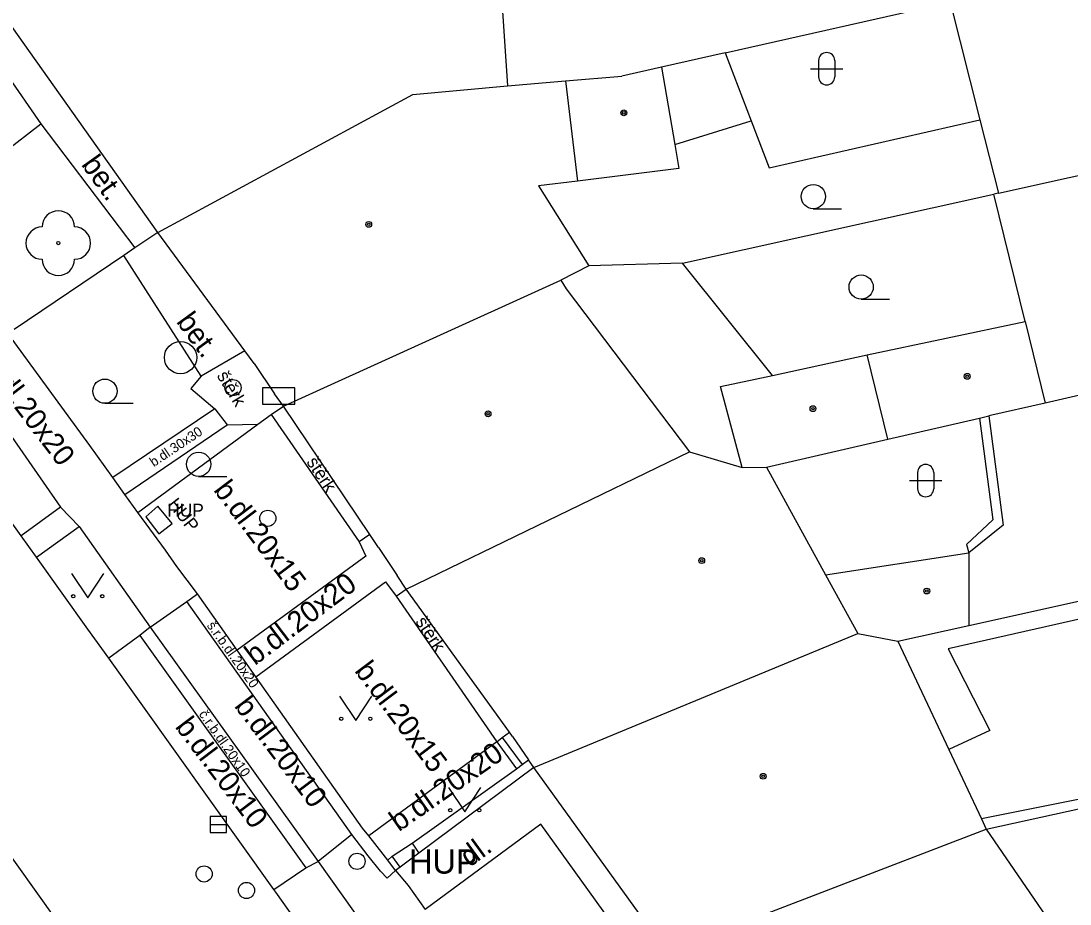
# Model space of a CAD drawing. Extents: x -596229 to -595156, y -1161237 to -1159376.
# Drawn here: x -595305.12 to -595272.67, y -1160447.74 to -1160420.43 of the extents above; entities that cross this region are included whole.
import ezdxf

# ---------------------------------------------------------------- set-up
doc = ezdxf.new("R2010")
doc.units = 0
for name, color, linetype in [('DOP - kresba z DSPS bez souradnic', 7, 'Continuous'), ('DOP - rozhrani ploch obecne', 7, 'Continuous'), ('Level 22', 7, 'Continuous'), ('Level 24', 7, 'Continuous'), ('Level 27', 7, 'Continuous'), ('Level 28', 7, 'Continuous'), ('Level 31', 7, 'Continuous'), ('Level 36', 7, 'Continuous'), ('Level 39', 7, 'Continuous'), ('plynovod - povrch.  znaky - PRIS skut. velikost', 7, 'Continuous'), ('TM - budovy zdene_ betonove - VP', 7, 'Continuous'), ('TM - chodniky - VP', 7, 'Continuous'), ('TM - komunikace - VP', 7, 'Continuous'), ('TM - letecke snimky - pomocna linie', 7, 'Continuous'), ('TM - plot dreveny - VP', 7, 'Continuous'), ('TM - plot zdeny_ ohradni zed - VP', 7, 'Continuous'), ('TM - popis objektu', 7, 'Continuous'), ('TM - popis povrchu', 7, 'Continuous'), ('TM - rozhrani mezi zpev. plochami mezi sebou - VP', 7, 'Continuous'), ('TM - rozhrani ploch obecne - VP', 7, 'Continuous'), ('TM - schody - VP', 7, 'Continuous'), ('TM - vjezd na pozemek', 7, 'Continuous'), ('TM - vstup do budovy - zdene_ betonove', 7, 'Continuous')]:
    doc.layers.add(name, color=color, linetype=linetype)

msp = doc.modelspace()

# ---------------------------------------------------------------- linework, layer by layer
at = {"layer": 'DOP - kresba z DSPS bez souradnic'}
for points in [[(-595283.34, -1160421.41), (-595282.53, -1160423.52)], [(-595284.89, -1160424.25), (-595282.53, -1160423.52)], [(-595282.53, -1160423.52), (-595281.97, -1160424.97)], [(-595281.97, -1160424.97), (-595275.46, -1160423.49)], [(-595275.47, -1160432.71), (-595275.06, -1160435.86)], [(-595275.06, -1160435.86), (-595275.87, -1160436.62)], [(-595275.87, -1160436.62), (-595275.8, -1160436.88)], [(-595271.06, -1160438.63), (-595276.44, -1160439.85)], [(-595276.44, -1160439.85), (-595275.15, -1160442.37)], [(-595275.15, -1160442.37), (-595276.42, -1160442.96)], [(-595270.3, -1160444.08), (-595275.41, -1160445.11)]]:
    msp.add_lwpolyline(points, dxfattribs=at)
at = {"layer": 'DOP - rozhrani ploch obecne'}
for points in [[(-595276.38, -1160419.85), (-595275.46, -1160423.49)], [(-595275.46, -1160423.49), (-595274.88, -1160425.76)], [(-595274.88, -1160425.76), (-595270.51, -1160424.79)], [(-595284.66, -1160427.92), (-595275.03, -1160425.79)], [(-595274.88, -1160425.76), (-595275.03, -1160425.79)], [(-595274.06, -1160429.72), (-595275.03, -1160425.79)], [(-595263.32, -1160429.92), (-595273.44, -1160432.25)], [(-595275.18, -1160432.64), (-595274.74, -1160436.02)], [(-595274.74, -1160436.02), (-595275.8, -1160436.88)], [(-595275.8, -1160439.13), (-595271.11, -1160438.09)], [(-595275.26, -1160445.42), (-595270.19, -1160444.31)]]:
    msp.add_lwpolyline(points, dxfattribs=at)
at = {"layer": 'Level 22'}
msp.add_circle((-595303.96, -1160427.3), 0.05, dxfattribs=at)
for centre, start, end in [((-595303.96, -1160426.8), 0, 180), ((-595304.46, -1160427.3), 90, 270), ((-595303.46, -1160427.3), 270, 90), ((-595303.96, -1160427.8), 180, 0)]:
    msp.add_arc(centre, 0.5, start, end, dxfattribs=at)
at = {"layer": 'Level 24'}
msp.add_lwpolyline([(-595297.648, -1160432.279), (-595296.648, -1160432.279), (-595296.648, -1160431.779), (-595297.648, -1160431.779)], close=True, dxfattribs=at)
at = {"layer": 'Level 27'}
msp.add_line((-595299.26, -1160445.28), (-595298.76, -1160445.28), dxfattribs=at)
msp.add_lwpolyline([(-595299.26, -1160445.53), (-595298.76, -1160445.53), (-595298.76, -1160445.03), (-595299.26, -1160445.03)], close=True, dxfattribs=at)
msp.add_circle((-595300.18, -1160430.84), 0.5, dxfattribs=at)
at = {"layer": 'Level 28'}
for centre in [(-595298.56, -1160431.77), (-595297.48, -1160435.81), (-595299.45, -1160446.81), (-595298.14, -1160447.32)]:
    msp.add_circle(centre, 0.25, dxfattribs=at)
at = {"layer": 'Level 31'}
msp.add_circle((-595294.72, -1160446.42), 0.25, dxfattribs=at)
at = {"layer": 'Level 36'}
for p, q in [((-595280.446, -1160421.656), (-595280.446, -1160422.156)), ((-595279.946, -1160421.656), (-595279.946, -1160422.156)), ((-595280.696, -1160421.906), (-595279.696, -1160421.906)), ((-595280.61, -1160426.235), (-595279.735, -1160426.235)), ((-595279.13, -1160429.035), (-595278.255, -1160429.035)), ((-595302.52, -1160432.255), (-595301.645, -1160432.255)), ((-595299.62, -1160434.515), (-595298.745, -1160434.515)), ((-595277.636, -1160434.646), (-595276.636, -1160434.646)), ((-595277.386, -1160434.396), (-595277.386, -1160434.896)), ((-595276.886, -1160434.396), (-595276.886, -1160434.896))]:
    msp.add_line(p, q, dxfattribs=at)
for points in [[(-595303.55, -1160437.52), (-595303.05, -1160438.27), (-595302.55, -1160437.52)], [(-595295.26, -1160441.31), (-595294.76, -1160442.06), (-595294.26, -1160441.31)], [(-595291.89, -1160444.14), (-595291.39, -1160444.89), (-595290.89, -1160444.14)]]:
    msp.add_lwpolyline(points, dxfattribs=at)
for centre, radius in [((-595280.61, -1160425.86), 0.375), ((-595279.13, -1160428.66), 0.375), ((-595302.52, -1160431.88), 0.375), ((-595299.62, -1160434.14), 0.375), ((-595303.5, -1160438.22), 0.05), ((-595302.601, -1160438.22), 0.05), ((-595295.21, -1160442.01), 0.05), ((-595294.311, -1160442.01), 0.05), ((-595291.84, -1160444.84), 0.05), ((-595290.941, -1160444.84), 0.05)]:
    msp.add_circle(centre, radius, dxfattribs=at)
for centre, start, end in [((-595280.196, -1160421.656), 0, 180), ((-595280.196, -1160422.156), 180, 0), ((-595277.136, -1160434.396), 0, 180), ((-595277.136, -1160434.896), 180, 0)]:
    msp.add_arc(centre, 0.25, start, end, dxfattribs=at)
at = {"layer": 'Level 39'}
for centre, radius in [((-595286.47, -1160423.27), 0.09), ((-595286.47, -1160423.27), 0.0398), ((-595294.36, -1160426.72), 0.09), ((-595294.36, -1160426.72), 0.0398), ((-595275.85, -1160431.42), 0.09), ((-595275.85, -1160431.42), 0.0398), ((-595280.62, -1160432.42), 0.09), ((-595280.62, -1160432.42), 0.0398), ((-595290.67, -1160432.58), 0.09), ((-595290.67, -1160432.58), 0.0398), ((-595284.06, -1160437.12), 0.09), ((-595284.06, -1160437.12), 0.0398), ((-595277.1, -1160438.06), 0.09), ((-595277.1, -1160438.06), 0.0398), ((-595282.16, -1160443.79), 0.09), ((-595282.16, -1160443.79), 0.0398)]:
    msp.add_circle(centre, radius, dxfattribs=at)
at = {"layer": 'plynovod - povrch.  znaky - PRIS skut. velikost'}
for points in [[(-595300.88, -1160435.44), (-595301.25, -1160435.77)], [(-595300.44, -1160435.97), (-595300.88, -1160435.44)], [(-595301.25, -1160435.77), (-595300.85, -1160436.29)], [(-595300.85, -1160436.29), (-595300.44, -1160435.97)], [(-595293.63, -1160446.26), (-595293.02, -1160445.86)], [(-595293.02, -1160445.86), (-595292.81, -1160446.17)], [(-595293.39, -1160446.6), (-595293.63, -1160446.26)]]:
    msp.add_lwpolyline(points, dxfattribs=at)
at = {"layer": 'TM - budovy zdene_ betonove - VP'}
for points in [[(-595290.26, -1160419.51), (-595290.07, -1160422.44)], [(-595283.34, -1160421.41), (-595276.38, -1160419.85)], [(-595300.88, -1160426.97), (-595305.4, -1160420.6)], [(-595283.34, -1160421.41), (-595285.3, -1160421.86)], [(-595285.3, -1160421.86), (-595286.53, -1160422.14)], [(-595285.3, -1160421.86), (-595284.89, -1160424.25)], [(-595290.07, -1160422.44), (-595288.27, -1160422.28)], [(-595288.27, -1160422.28), (-595286.53, -1160422.14)], [(-595288.27, -1160422.28), (-595287.9, -1160425.38)], [(-595293, -1160422.7), (-595290.07, -1160422.44)], [(-595300.88, -1160426.97), (-595293, -1160422.7)], [(-595284.89, -1160424.25), (-595284.77, -1160424.99)], [(-595284.77, -1160424.99), (-595287.9, -1160425.38)], [(-595287.9, -1160425.38), (-595289.11, -1160425.53)], [(-595289.11, -1160425.53), (-595287.55, -1160428)], [(-595298.19, -1160430.63), (-595300.88, -1160426.97)], [(-595287.55, -1160428), (-595288.42, -1160428.45)], [(-595297, -1160432.34), (-595288.42, -1160428.45)], [(-595288.42, -1160428.45), (-595288.25, -1160428.71)], [(-595288.25, -1160428.71), (-595284.44, -1160433.75)], [(-595278.94, -1160430.76), (-595274.06, -1160429.72)], [(-595274.06, -1160429.72), (-595273.44, -1160432.25)], [(-595297.9, -1160431.02), (-595298.19, -1160430.63)], [(-595281.87, -1160431.39), (-595278.94, -1160430.76)], [(-595278.3, -1160433.36), (-595278.94, -1160430.76)], [(-595283.48, -1160431.73), (-595281.87, -1160431.39)], [(-595282.81, -1160434.24), (-595283.48, -1160431.73)], [(-595297, -1160432.34), (-595297.27, -1160431.96)], [(-595294.33, -1160436.31), (-595297, -1160432.34)], [(-595273.44, -1160432.25), (-595275.18, -1160432.64)], [(-595278.3, -1160433.36), (-595275.47, -1160432.71)], [(-595275.47, -1160432.71), (-595275.18, -1160432.64)], [(-595282.06, -1160434.23), (-595278.3, -1160433.36)], [(-595293.2, -1160438), (-595284.44, -1160433.75)], [(-595284.44, -1160433.75), (-595282.81, -1160434.24)], [(-595282.81, -1160434.24), (-595282.06, -1160434.23)], [(-595282.06, -1160434.23), (-595280.23, -1160437.56)], [(-595294.06, -1160436.71), (-595294.33, -1160436.31)], [(-595280.23, -1160437.56), (-595275.8, -1160436.88)], [(-595293.2, -1160438), (-595293.48, -1160437.58)], [(-595280.23, -1160437.56), (-595279.23, -1160439.37)], [(-595290.01, -1160442.42), (-595293.2, -1160438)], [(-595278, -1160439.61), (-595275.8, -1160439.13)], [(-595289.25, -1160443.52), (-595279.23, -1160439.37)], [(-595279.23, -1160439.37), (-595278, -1160439.61)], [(-595278, -1160439.61), (-595276.42, -1160442.96)], [(-595289.91, -1160442.56), (-595290.01, -1160442.42)], [(-595276.42, -1160442.96), (-595275.41, -1160445.11)], [(-595289.25, -1160443.52), (-595289.42, -1160443.28)], [(-595285.14, -1160449.22), (-595289.25, -1160443.52)], [(-595275.41, -1160445.11), (-595275.26, -1160445.42)], [(-595285.14, -1160449.22), (-595275.26, -1160445.42)], [(-595275.26, -1160445.42), (-595265.7, -1160459.37)]]:
    msp.add_lwpolyline(points, dxfattribs=at)
at = {"layer": 'TM - chodniky - VP'}
for points in [[(-595309.26, -1160427.73), (-595303.89, -1160435.47)], [(-595302.99, -1160433.56), (-595305.5, -1160430.12)], [(-595302.27, -1160434.55), (-595302.99, -1160433.56)], [(-595301.9, -1160435.07), (-595302.27, -1160434.55)], [(-595301.5, -1160435.63), (-595301.9, -1160435.07)], [(-595303.89, -1160435.47), (-595305.11, -1160436.35)], [(-595300.65, -1160436.8), (-595301.5, -1160435.63)], [(-595304.64, -1160437.01), (-595303.32, -1160436.06)], [(-595303.32, -1160436.06), (-595301.12, -1160439.18)], [(-595300.29, -1160437.3), (-595300.65, -1160436.8)], [(-595299.66, -1160438.15), (-595300.29, -1160437.3)], [(-595298.43, -1160439.89), (-595299.66, -1160438.15)], [(-595301.12, -1160439.18), (-595301.44, -1160439.44)], [(-595301.44, -1160439.44), (-595302.4, -1160440.14)], [(-595297.85, -1160440.71), (-595298.43, -1160439.89)], [(-595294.55, -1160445.39), (-595297.85, -1160440.71)], [(-595290.4, -1160442.72), (-595290.23, -1160442.59), (-595290.01, -1160442.42)], [(-595290.4, -1160442.72), (-595294.36, -1160445.63)], [(-595289.79, -1160443.56), (-595289.61, -1160443.42), (-595289.42, -1160443.28)], [(-595293.02, -1160445.86), (-595289.79, -1160443.56)], [(-595294.36, -1160445.63), (-595294.55, -1160445.39)], [(-595293.77, -1160446.38), (-595293.63, -1160446.26)], [(-595297.29, -1160447.29), (-595296.3, -1160446.62)], [(-595296.3, -1160446.62), (-595295.92, -1160446.43)], [(-595295.92, -1160446.43), (-595290.31, -1160454.32)], [(-595293.53, -1160446.7), (-595293.77, -1160446.38)]]:
    msp.add_lwpolyline(points, dxfattribs=at)
at = {"layer": 'TM - komunikace - VP'}
for points in [[(-595305.11, -1160436.35), (-595309.96, -1160429.56)], [(-595304.64, -1160437.01), (-595305.11, -1160436.35)], [(-595303.05, -1160439.24), (-595304.64, -1160437.01)], [(-595302.4, -1160440.14), (-595303.05, -1160439.24)], [(-595297.29, -1160447.29), (-595302.4, -1160440.14)], [(-595307.81, -1160442.94), (-595302.1, -1160450.94)], [(-595297.23, -1160447.37), (-595297.29, -1160447.29)], [(-595296.66, -1160448.19), (-595297.23, -1160447.37)]]:
    msp.add_lwpolyline(points, dxfattribs=at)
at = {"layer": 'TM - letecke snimky - pomocna linie'}
for points in [[(-595284.66, -1160427.92), (-595287.55, -1160428)], [(-595281.87, -1160431.39), (-595284.66, -1160427.92)], [(-595275.8, -1160436.88), (-595275.8, -1160439.13)]]:
    msp.add_lwpolyline(points, dxfattribs=at)
at = {"layer": 'TM - plot dreveny - VP'}
for points in [[(-595300.88, -1160426.97), (-595301.59, -1160427.45)], [(-595301.59, -1160427.45), (-595301.93, -1160427.68)], [(-595301.93, -1160427.68), (-595305.33, -1160429.97)], [(-595289.25, -1160443.52), (-595292.81, -1160446.17)], [(-595292.81, -1160446.17), (-595293.39, -1160446.6)], [(-595293.39, -1160446.6), (-595293.53, -1160446.7)]]:
    msp.add_lwpolyline(points, dxfattribs=at)
at = {"layer": 'TM - plot zdeny_ ohradni zed - VP'}
msp.add_lwpolyline([(-595293.53, -1160446.7), (-595293.14, -1160447.17)], dxfattribs=at)
at = {"layer": 'TM - rozhrani mezi zpev. plochami mezi sebou - VP'}
for points in [[(-595298.19, -1160430.63), (-595299.54, -1160431.41)], [(-595299.12, -1160432.43), (-595298.74, -1160432.92)], [(-595303.89, -1160435.47), (-595303.32, -1160436.06)], [(-595299.99, -1160438.38), (-595299.66, -1160438.15)], [(-595301.12, -1160439.18), (-595299.99, -1160438.38)], [(-595294.88, -1160445.59), (-595299.99, -1160438.38)], [(-595301.12, -1160439.18), (-595295.92, -1160446.43)], [(-595301.44, -1160439.44), (-595296.3, -1160446.62)], [(-595294.88, -1160445.59), (-595295.92, -1160446.43)], [(-595294.38, -1160446.25), (-595294.88, -1160445.59)], [(-595294, -1160446.72), (-595294.38, -1160446.25)], [(-595293.79, -1160446.94), (-595294, -1160446.72)], [(-595293.53, -1160446.7), (-595293.79, -1160446.94)]]:
    msp.add_lwpolyline(points, dxfattribs=at)
at = {"layer": 'TM - rozhrani ploch obecne - VP'}
for points in [[(-595305.58, -1160422.04), (-595304.5, -1160423.61)], [(-595307.94, -1160426.27), (-595304.5, -1160423.61)], [(-595304.5, -1160423.61), (-595301.59, -1160427.45)], [(-595299.54, -1160431.41), (-595301.93, -1160427.68)], [(-595299.54, -1160431.41), (-595299.86, -1160431.8)], [(-595299.86, -1160431.8), (-595299.12, -1160432.43)], [(-595297.38, -1160432.6), (-595297, -1160432.34)], [(-595299.12, -1160432.43), (-595302.27, -1160434.55)], [(-595297.79, -1160432.9), (-595297.38, -1160432.6)], [(-595297.38, -1160432.6), (-595294.66, -1160436.54)], [(-595301.9, -1160435.07), (-595298.74, -1160432.92)], [(-595301.5, -1160435.63), (-595297.79, -1160432.9)], [(-595298.74, -1160432.92), (-595297.79, -1160432.9)], [(-595294.33, -1160436.31), (-595294.66, -1160436.54)], [(-595294.66, -1160436.54), (-595294.45, -1160436.98)], [(-595294.45, -1160436.98), (-595298.43, -1160439.89)], [(-595297.85, -1160440.71), (-595293.84, -1160437.78)], [(-595293.84, -1160437.78), (-595293.51, -1160438.22)], [(-595293.51, -1160438.22), (-595293.2, -1160438)], [(-595293.51, -1160438.22), (-595290.4, -1160442.72)], [(-595290.4, -1160442.72), (-595289.79, -1160443.56)], [(-595285.84, -1160449.71), (-595289.04, -1160445.27), (-595292.61, -1160447.91)], [(-595293.91, -1160446.2), (-595294.36, -1160445.63)], [(-595293.77, -1160446.38), (-595293.91, -1160446.2)]]:
    msp.add_lwpolyline(points, dxfattribs=at)
at = {"layer": 'TM - schody - VP'}
msp.add_lwpolyline([(-595290.23, -1160442.59), (-595289.61, -1160443.42)], dxfattribs=at)
at = {"layer": 'TM - vjezd na pozemek'}
msp.add_lwpolyline([(-595293.14, -1160447.17), (-595292.61, -1160447.91)], dxfattribs=at)
at = {"layer": 'TM - vstup do budovy - zdene_ betonove'}
for points in [[(-595297.9, -1160431.02), (-595297.27, -1160431.96)], [(-595294.06, -1160436.71), (-595293.48, -1160437.58)], [(-595289.91, -1160442.56), (-595289.42, -1160443.28)]]:
    msp.add_lwpolyline(points, dxfattribs=at)

# ---------------------------------------------------------------- texts
at = {"layer": 'TM - popis objektu'}
msp.add_text('HUP', height=0.4, rotation=308, dxfattribs=at).set_placement((-595300.59, -1160435.38))
for height, p in [(0.4, (-595300.59, -1160435.76)), (0.75, (-595293.11, -1160446.8))]:
    msp.add_text('HUP', height=height, dxfattribs=at).set_placement(p)
at = {"layer": 'TM - popis povrchu'}
for s, height, rotation, p in [('bet.', 0.65, 305.4218, (-595303.27, -1160424.87)), ('bet.', 0.65, 306, (-595300.33, -1160429.73)), ('b.dl.20x20', 0.65, 307.3533, (-595306.35, -1160431.06)), ('štěrk', 0.4, 301.1661, (-595299.07, -1160431.4)), ('b.dl.30x30', 0.3, 33.7693, (-595301.01, -1160434.23)), ('štěrk', 0.4, 303.4537, (-595296.3, -1160434.07)), ('b.dl.20x15', 0.65, 307.0754, (-595299.18, -1160434.94)), ('b.dl.20x20', 0.65, 37.0754, (-595297.88, -1160440.38)), ('štěrk', 0.4, 303.4537, (-595292.93, -1160439.01)), ('š.r.b.dl.20x20', 0.3, 305.4605, (-595299.38, -1160439.13)), ('b.dl.20x15', 0.65, 307.0754, (-595294.82, -1160440.53)), ('b.dl.20x10', 0.65, 307.0754, (-595298.54, -1160441.62)), ('č.r.b.dl.20x10', 0.3, 305.113, (-595299.63, -1160441.87)), ('b.dl.20x10', 0.65, 307.0754, (-595300.37, -1160442.26)), ('b.dl.20x20', 0.65, 34.9261, (-595293.43, -1160445.52)), ('dl.', 0.65, 35.9652, (-595291.24, -1160446.62))]:
    msp.add_text(s, height=height, rotation=rotation, dxfattribs=at).set_placement(p)

doc.saveas('drawing.dxf')
